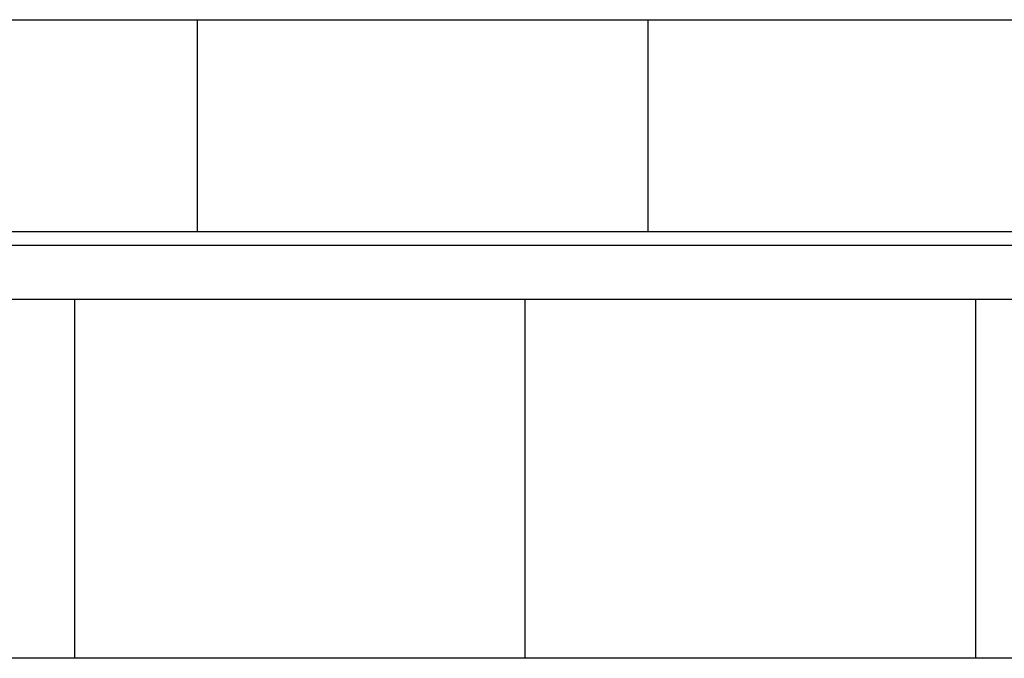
# Model space of a CAD drawing. Header units: millimetres. Extents: x 22865 to 60762, y -18816 to 15611.
# Tile 444 of 517: x 36202 to 36421, y 9934 to 10076. Entities that reach past the tile are written whole.
import ezdxf

# ---------------------------------------------------------------- set-up
doc = ezdxf.new("R2010")
doc.units = ezdxf.units.MM
for name, color, linetype in [('elem_konstr', 7, 'Continuous'), ('plyty warstwowe PIR', 200, 'Continuous'), ('RDZENIE', 3, 'Continuous')]:
    doc.layers.add(name, color=color, linetype=linetype)

msp = doc.modelspace()

# ---------------------------------------------------------------- linework, layer by layer
at = {"color": 9}
msp.add_line((36055.46645047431, 10075.64141937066), (36617.96645047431, 10075.64141937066), dxfattribs=at)
at = {"layer": 'elem_konstr', "lineweight": -2}
for p, q in [((36617.96645047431, 10025.50796768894), (36055.46645047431, 10025.50796768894)), ((36617.96645047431, 10013.50796768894), (36055.46645047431, 10013.50796768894))]:
    msp.add_line(p, q, dxfattribs=at)
at = {"layer": 'plyty warstwowe PIR'}
for p, q in [((36241.46645047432, 10075.64141937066), (36241.46645047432, 10028.50796768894)), ((36241.46645047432, 10075.64141937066), (36241.46645047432, 10028.50796768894)), ((36341.46645047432, 10075.64141937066), (36341.46645047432, 10028.50796768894)), ((36617.96645047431, 10028.50796768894), (36055.46645047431, 10028.50796768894))]:
    msp.add_line(p, q, dxfattribs=at)
at = {"layer": 'plyty warstwowe PIR', "lineweight": -2}
for p, q in [((36214.21645046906, 10013.50796768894), (36214.21645046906, 9933.75796768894)), ((36314.21645046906, 10013.50796768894), (36314.21645046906, 9933.75796768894)), ((36414.21645046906, 10013.50796768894), (36414.21645046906, 9933.75796768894))]:
    msp.add_line(p, q, dxfattribs=at)
at = {"layer": 'RDZENIE', "color": 2}
msp.add_line((36607.96645054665, 9933.75796768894), (36065.46645054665, 9933.75796768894), dxfattribs=at)

doc.saveas('drawing.dxf')
